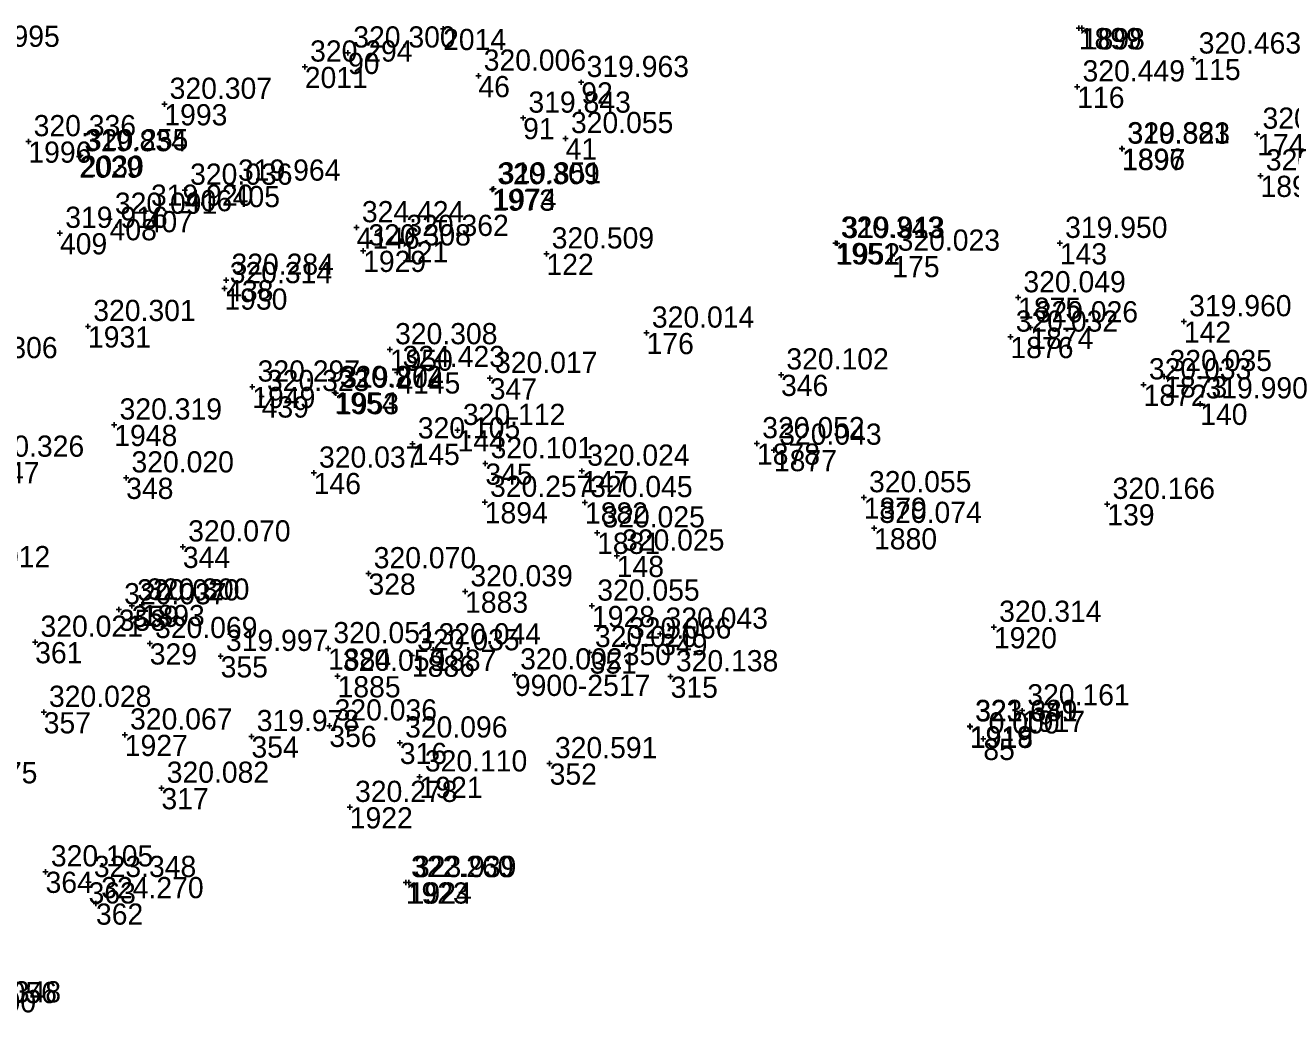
# Model space of a CAD drawing. Extents: x -829398 to -819400, y -1074439 to -1067977.
# Drawn here: x -821575.9 to -821504.3, y -1070310.2 to -1070254.3 of the extents above; entities that cross this region are included whole.
import ezdxf

# ---------------------------------------------------------------- set-up
doc = ezdxf.new("R2010")
doc.units = 0
for name, color, linetype in [('Vrstva 60', 7, 'Continuous'), ('Vrstva 61', 7, 'Continuous'), ('Čísla bodů_doměření_2012', 7, 'Continuous')]:
    doc.layers.add(name, color=color, linetype=linetype)

# ---------------------------------------------------------------- blocks, each defined once
blk = doc.blocks.new('BOD')
at = {"layer": 'Čísla bodů_doměření_2012'}
for p, q in [((-0.15, 0), (0.15, 0)), ((0, -0.15), (0, 0.15))]:
    blk.add_line(p, q, dxfattribs=at)

msp = doc.modelspace()

# ---------------------------------------------------------------- block references
at = {"layer": 'Vrstva 60'}
for p in [(-821552.28, -1070254.46), (-821552.28, -1070254.46), (-821552.28, -1070254.46), (-821552.28, -1070254.46), (-821516.274, -1070254.412), (-821516.274, -1070254.412), (-821516.274, -1070254.412), (-821516.274, -1070254.412), (-821516.102, -1070254.426), (-821516.102, -1070254.426), (-821516.102, -1070254.426), (-821516.102, -1070254.426), (-821557.667, -1070255.816), (-821557.667, -1070255.816), (-821557.667, -1070255.816), (-821557.667, -1070255.816), (-821509.78, -1070256.158), (-821509.78, -1070256.158), (-821509.78, -1070256.158), (-821509.78, -1070256.158), (-821560.112, -1070256.613), (-821560.112, -1070256.613), (-821560.112, -1070256.613), (-821560.112, -1070256.613), (-821550.279, -1070257.127), (-821550.279, -1070257.127), (-821550.279, -1070257.127), (-821550.279, -1070257.127), (-821544.451, -1070257.486), (-821544.451, -1070257.486), (-821544.451, -1070257.486), (-821544.451, -1070257.486), (-821516.36, -1070257.737), (-821516.36, -1070257.737), (-821516.36, -1070257.737), (-821516.36, -1070257.737), (-821568.067, -1070258.723), (-821568.067, -1070258.723), (-821568.067, -1070258.723), (-821568.067, -1070258.723), (-821547.747, -1070259.506), (-821547.747, -1070259.506), (-821547.747, -1070259.506), (-821547.747, -1070259.506), (-821506.167, -1070260.413), (-821506.167, -1070260.413), (-821506.167, -1070260.413), (-821506.167, -1070260.413), (-821575.77, -1070260.838), (-821575.77, -1070260.838), (-821575.77, -1070260.838), (-821575.77, -1070260.838), (-821545.338, -1070260.661), (-821545.338, -1070260.661), (-821545.338, -1070260.661), (-821545.338, -1070260.661), (-821513.827, -1070261.24), (-821513.827, -1070261.24), (-821513.827, -1070261.24), (-821513.827, -1070261.24), (-821513.807, -1070261.261), (-821513.807, -1070261.261), (-821513.807, -1070261.261), (-821513.807, -1070261.261), (-821572.896, -1070261.688), (-821572.896, -1070261.688), (-821572.896, -1070261.688), (-821572.896, -1070261.688), (-821572.809, -1070261.637), (-821572.809, -1070261.637), (-821572.809, -1070261.637), (-821572.809, -1070261.637), (-821505.979, -1070262.777), (-821505.979, -1070262.777), (-821505.979, -1070262.777), (-821505.979, -1070262.777), (-821564.195, -1070263.354), (-821564.195, -1070263.354), (-821564.195, -1070263.354), (-821564.195, -1070263.354), (-821566.91, -1070263.586), (-821566.91, -1070263.586), (-821566.91, -1070263.586), (-821566.91, -1070263.586), (-821549.508, -1070263.556), (-821549.508, -1070263.556), (-821549.508, -1070263.556), (-821549.508, -1070263.556), (-821549.424, -1070263.513), (-821549.424, -1070263.513), (-821549.424, -1070263.513), (-821549.424, -1070263.513), (-821569.124, -1070264.776), (-821569.124, -1070264.776), (-821569.124, -1070264.776), (-821569.124, -1070264.776), (-821571.17, -1070265.231), (-821571.17, -1070265.231), (-821571.17, -1070265.231), (-821571.17, -1070265.231), (-821573.98, -1070266.028), (-821573.98, -1070266.028), (-821573.98, -1070266.028), (-821573.98, -1070266.028), (-821557.178, -1070265.71), (-821557.178, -1070265.71), (-821557.178, -1070265.71), (-821556.808, -1070267.024), (-821556.808, -1070267.024), (-821556.808, -1070267.024), (-821556.808, -1070267.024), (-821554.659, -1070266.486), (-821554.659, -1070266.486), (-821554.659, -1070266.486), (-821554.659, -1070266.486), (-821530.053, -1070266.585), (-821530.053, -1070266.585), (-821530.053, -1070266.585), (-821530.053, -1070266.585), (-821529.963, -1070266.604), (-821529.963, -1070266.604), (-821529.963, -1070266.604), (-821529.963, -1070266.604), (-821517.348, -1070266.598), (-821517.348, -1070266.598), (-821517.348, -1070266.598), (-821517.348, -1070266.598), (-821546.427, -1070267.195), (-821546.427, -1070267.195), (-821546.427, -1070267.195), (-821546.427, -1070267.195), (-821526.834, -1070267.32), (-821526.834, -1070267.32), (-821526.834, -1070267.32), (-821526.834, -1070267.32), (-821564.666, -1070269.159), (-821564.666, -1070269.159), (-821564.666, -1070269.159), (-821564.666, -1070269.159), (-821564.565, -1070268.684), (-821564.565, -1070268.684), (-821564.565, -1070268.684), (-821564.565, -1070268.684), (-821519.71, -1070269.676), (-821519.71, -1070269.676), (-821519.71, -1070269.676), (-821519.71, -1070269.676), (-821572.392, -1070271.303), (-821572.392, -1070271.303), (-821572.392, -1070271.303), (-821572.392, -1070271.303), (-821519.015, -1070271.378), (-821519.015, -1070271.378), (-821519.015, -1070271.378), (-821519.015, -1070271.378), (-821510.321, -1070271.032), (-821510.321, -1070271.032), (-821510.321, -1070271.032), (-821510.321, -1070271.032), (-821540.753, -1070271.677), (-821540.753, -1070271.677), (-821540.753, -1070271.677), (-821540.753, -1070271.677), (-821520.144, -1070271.904), (-821520.144, -1070271.904), (-821520.144, -1070271.904), (-821520.144, -1070271.904), (-821555.299, -1070272.618), (-821555.299, -1070272.618), (-821555.299, -1070272.618), (-821555.299, -1070272.618), (-821554.873, -1070273.909), (-821554.873, -1070273.909), (-821554.873, -1070273.909), (-821549.636, -1070274.246), (-821549.636, -1070274.246), (-821549.636, -1070274.246), (-821549.636, -1070274.246), (-821533.137, -1070274.046), (-821533.137, -1070274.046), (-821533.137, -1070274.046), (-821533.137, -1070274.046), (-821511.433, -1070274.136), (-821511.433, -1070274.136), (-821511.433, -1070274.136), (-821511.433, -1070274.136), (-821563.084, -1070274.732), (-821563.084, -1070274.732), (-821563.084, -1070274.732), (-821563.084, -1070274.732), (-821512.601, -1070274.607), (-821512.601, -1070274.607), (-821512.601, -1070274.607), (-821512.601, -1070274.607), (-821562.556, -1070275.27), (-821562.556, -1070275.27), (-821562.556, -1070275.27), (-821562.556, -1070275.27), (-821558.435, -1070275.045), (-821558.435, -1070275.045), (-821558.435, -1070275.045), (-821558.435, -1070275.045), (-821558.346, -1070275.08), (-821558.346, -1070275.08), (-821558.346, -1070275.08), (-821558.346, -1070275.08), (-821509.395, -1070275.684), (-821509.395, -1070275.684), (-821509.395, -1070275.684), (-821509.395, -1070275.684), (-821570.902, -1070276.882), (-821570.902, -1070276.882), (-821570.902, -1070276.882), (-821570.902, -1070276.882), (-821551.457, -1070277.19), (-821551.457, -1070277.19), (-821551.457, -1070277.19), (-821551.457, -1070277.19), (-821554.012, -1070277.952), (-821554.012, -1070277.952), (-821554.012, -1070277.952), (-821554.012, -1070277.952), (-821534.503, -1070277.939), (-821534.503, -1070277.939), (-821534.503, -1070277.939), (-821534.503, -1070277.939), (-821533.541, -1070278.307), (-821533.541, -1070278.307), (-821533.541, -1070278.307), (-821533.541, -1070278.307), (-821549.887, -1070279.072), (-821549.887, -1070279.072), (-821549.887, -1070279.072), (-821549.887, -1070279.072), (-821570.229, -1070279.877), (-821570.229, -1070279.877), (-821570.229, -1070279.877), (-821570.229, -1070279.877), (-821559.607, -1070279.604), (-821559.607, -1070279.604), (-821559.607, -1070279.604), (-821559.607, -1070279.604), (-821544.416, -1070279.494), (-821544.416, -1070279.494), (-821544.416, -1070279.494), (-821544.416, -1070279.494), (-821549.92, -1070281.258), (-821549.92, -1070281.258), (-821549.92, -1070281.258), (-821549.92, -1070281.258), (-821544.246, -1070281.273), (-821544.246, -1070281.273), (-821544.246, -1070281.273), (-821544.246, -1070281.273), (-821528.454, -1070280.998), (-821528.454, -1070280.998), (-821528.454, -1070280.998), (-821528.454, -1070280.998), (-821514.658, -1070281.374), (-821514.658, -1070281.374), (-821514.658, -1070281.374), (-821514.658, -1070281.374), (-821527.869, -1070282.735), (-821527.869, -1070282.735), (-821527.869, -1070282.735), (-821527.869, -1070282.735), (-821543.555, -1070282.99), (-821543.555, -1070282.99), (-821543.555, -1070282.99), (-821543.555, -1070282.99), (-821567.019, -1070283.785), (-821567.019, -1070283.785), (-821567.019, -1070283.785), (-821567.019, -1070283.785), (-821542.443, -1070284.3), (-821542.443, -1070284.3), (-821542.443, -1070284.3), (-821542.443, -1070284.3), (-821556.508, -1070285.303), (-821556.508, -1070285.303), (-821556.508, -1070285.303), (-821556.508, -1070285.303), (-821551.034, -1070286.325), (-821551.034, -1070286.325), (-821551.034, -1070286.325), (-821551.034, -1070286.325), (-821569.909, -1070287.125), (-821569.909, -1070287.125), (-821569.909, -1070287.125), (-821569.909, -1070287.125), (-821569.35, -1070287.078), (-821569.35, -1070287.078), (-821569.35, -1070287.078), (-821569.35, -1070287.078), (-821543.846, -1070287.136), (-821543.846, -1070287.136), (-821543.846, -1070287.136), (-821543.846, -1070287.136), (-821570.645, -1070287.342), (-821570.645, -1070287.342), (-821570.645, -1070287.342), (-821570.645, -1070287.342), (-821521.081, -1070288.337), (-821521.081, -1070288.337), (-821521.081, -1070288.337), (-821521.081, -1070288.337), (-821575.383, -1070289.182), (-821575.383, -1070289.182), (-821575.383, -1070289.182), (-821575.383, -1070289.182), (-821568.894, -1070289.255), (-821568.894, -1070289.255), (-821568.894, -1070289.255), (-821568.894, -1070289.255), (-821542.049, -1070289.284), (-821542.049, -1070289.284), (-821542.049, -1070289.284), (-821542.049, -1070289.284), (-821539.981, -1070288.724), (-821539.981, -1070288.724), (-821539.981, -1070288.724), (-821539.981, -1070288.724), (-821564.878, -1070289.985), (-821564.878, -1070289.985), (-821564.878, -1070289.985), (-821564.878, -1070289.985), (-821558.795, -1070289.546), (-821558.795, -1070289.546), (-821558.795, -1070289.546), (-821558.795, -1070289.546), (-821554.045, -1070289.947), (-821554.045, -1070289.947), (-821554.045, -1070289.947), (-821554.045, -1070289.947), (-821552.835, -1070289.612), (-821552.835, -1070289.612), (-821552.835, -1070289.612), (-821552.835, -1070289.612), (-821543.98, -1070289.767), (-821543.98, -1070289.767), (-821543.98, -1070289.767), (-821543.98, -1070289.767), (-821558.255, -1070291.112), (-821558.255, -1070291.112), (-821558.255, -1070291.112), (-821558.255, -1070291.112), (-821548.215, -1070291.032), (-821548.215, -1070291.032), (-821548.215, -1070291.032), (-821539.392, -1070291.137), (-821539.392, -1070291.137), (-821539.392, -1070291.137), (-821539.392, -1070291.137), (-821574.902, -1070293.152), (-821574.902, -1070293.152), (-821574.902, -1070293.152), (-821574.902, -1070293.152), (-821519.488, -1070293.065), (-821519.488, -1070293.065), (-821519.488, -1070293.065), (-821519.488, -1070293.065), (-821558.722, -1070293.922), (-821558.722, -1070293.922), (-821558.722, -1070293.922), (-821558.722, -1070293.922), (-821522.45, -1070293.95), (-821522.45, -1070293.95), (-821522.45, -1070293.95), (-821522.45, -1070293.95), (-821522.432, -1070293.976), (-821522.432, -1070293.976), (-821522.432, -1070293.976), (-821522.432, -1070293.976), (-821570.309, -1070294.434), (-821570.309, -1070294.434), (-821570.309, -1070294.434), (-821570.309, -1070294.434), (-821563.135, -1070294.525), (-821563.135, -1070294.525), (-821563.135, -1070294.525), (-821563.135, -1070294.525), (-821554.732, -1070294.887), (-821554.732, -1070294.887), (-821554.732, -1070294.887), (-821554.732, -1070294.887), (-821521.68, -1070294.66), (-821521.68, -1070294.66), (-821521.68, -1070294.66), (-821546.244, -1070296.057), (-821546.244, -1070296.057), (-821546.244, -1070296.057), (-821546.244, -1070296.057), (-821553.611, -1070296.809), (-821553.611, -1070296.809), (-821553.611, -1070296.809), (-821553.611, -1070296.809), (-821568.233, -1070297.449), (-821568.233, -1070297.449), (-821568.233, -1070297.449), (-821568.233, -1070297.449), (-821557.566, -1070298.534), (-821557.566, -1070298.534), (-821557.566, -1070298.534), (-821557.566, -1070298.534), (-821574.795, -1070302.184), (-821574.795, -1070302.184), (-821574.795, -1070302.184), (-821574.795, -1070302.184), (-821572.361, -1070302.786), (-821572.361, -1070302.786), (-821572.361, -1070302.786), (-821572.361, -1070302.786), (-821554.396, -1070302.79), (-821554.396, -1070302.79), (-821554.396, -1070302.79), (-821554.396, -1070302.79), (-821554.229, -1070302.791), (-821554.229, -1070302.791), (-821554.229, -1070302.791), (-821554.229, -1070302.791), (-821571.941, -1070303.984), (-821571.941, -1070303.984), (-821571.941, -1070303.984), (-821571.941, -1070303.984)]:
    msp.add_blockref('BOD', p, dxfattribs=at)

# ---------------------------------------------------------------- texts
for s, p in [('1995', (-821577.561, -1070255.476)), ('2014', (-821552.28, -1070255.66)), ('1899', (-821516.274, -1070255.612)), ('1898', (-821516.102, -1070255.626)), ('90', (-821557.667, -1070257.016)), ('115', (-821509.78, -1070257.358)), ('115', (-821509.78, -1070257.358)), ('2011', (-821560.112, -1070257.813)), ('46', (-821550.279, -1070258.327)), ('92', (-821544.451, -1070258.686)), ('116', (-821516.36, -1070258.937)), ('116', (-821516.36, -1070258.937)), ('1993', (-821568.067, -1070259.923)), ('91', (-821547.747, -1070260.706)), ('174', (-821506.167, -1070261.613)), ('174', (-821506.167, -1070261.613)), ('1996', (-821575.77, -1070262.038)), ('41', (-821545.338, -1070261.861)), ('2029', (-821572.896, -1070262.888)), ('2030', (-821572.809, -1070262.837)), ('1896', (-821513.827, -1070262.44)), ('1897', (-821513.807, -1070262.461)), ('405', (-821564.195, -1070264.554)), ('405', (-821564.195, -1070264.554)), ('1895', (-821505.979, -1070263.977)), ('406', (-821566.91, -1070264.786)), ('406', (-821566.91, -1070264.786)), ('1973', (-821549.508, -1070264.756)), ('1974', (-821549.424, -1070264.713)), ('407', (-821569.124, -1070265.976)), ('407', (-821569.124, -1070265.976)), ('408', (-821571.17, -1070266.431)), ('408', (-821571.17, -1070266.431)), ('409', (-821573.98, -1070267.228)), ('409', (-821573.98, -1070267.228)), ('4146', (-821557.178, -1070266.91)), ('121', (-821554.659, -1070267.686)), ('121', (-821554.659, -1070267.686)), ('1951', (-821530.053, -1070267.785)), ('1952', (-821529.963, -1070267.804)), ('143', (-821517.348, -1070267.798)), ('143', (-821517.348, -1070267.798)), ('1929', (-821556.808, -1070268.224)), ('122', (-821546.427, -1070268.395)), ('122', (-821546.427, -1070268.395)), ('175', (-821526.834, -1070268.52)), ('175', (-821526.834, -1070268.52)), ('438', (-821564.565, -1070269.884)), ('438', (-821564.565, -1070269.884)), ('1930', (-821564.666, -1070270.359)), ('1875', (-821519.71, -1070270.876)), ('142', (-821510.321, -1070272.232)), ('142', (-821510.321, -1070272.232)), ('1931', (-821572.392, -1070272.503)), ('176', (-821540.753, -1070272.877)), ('176', (-821540.753, -1070272.877)), ('1876', (-821520.144, -1070273.104)), ('1874', (-821519.015, -1070272.578)), ('1950', (-821555.299, -1070273.818)), ('4145', (-821554.873, -1070275.109)), ('346', (-821533.137, -1070275.246)), ('346', (-821533.137, -1070275.246)), ('1949', (-821563.084, -1070275.932)), ('347', (-821549.636, -1070275.446)), ('347', (-821549.636, -1070275.446)), ('1872', (-821512.601, -1070275.807)), ('1873', (-821511.433, -1070275.336)), ('439', (-821562.556, -1070276.47)), ('439', (-821562.556, -1070276.47)), ('1954', (-821558.435, -1070276.245)), ('1953', (-821558.346, -1070276.28)), ('140', (-821509.395, -1070276.884)), ('140', (-821509.395, -1070276.884)), ('1948', (-821570.902, -1070278.082)), ('144', (-821551.457, -1070278.39)), ('144', (-821551.457, -1070278.39)), ('145', (-821554.012, -1070279.152)), ('145', (-821554.012, -1070279.152)), ('1878', (-821534.503, -1070279.139)), ('1877', (-821533.541, -1070279.507)), ('1947', (-821578.708, -1070280.187)), ('345', (-821549.887, -1070280.272)), ('345', (-821549.887, -1070280.272)), ('146', (-821559.607, -1070280.804)), ('146', (-821559.607, -1070280.804)), ('147', (-821544.416, -1070280.694)), ('147', (-821544.416, -1070280.694)), ('348', (-821570.229, -1070281.077)), ('348', (-821570.229, -1070281.077)), ('1894', (-821549.92, -1070282.458)), ('1882', (-821544.246, -1070282.473)), ('1879', (-821528.454, -1070282.198)), ('139', (-821514.658, -1070282.574)), ('139', (-821514.658, -1070282.574)), ('1881', (-821543.555, -1070284.19)), ('1880', (-821527.869, -1070283.935)), ('344', (-821567.019, -1070284.985)), ('344', (-821567.019, -1070284.985)), ('148', (-821542.443, -1070285.5)), ('148', (-821542.443, -1070285.5)), ('328', (-821556.508, -1070286.503)), ('328', (-821556.508, -1070286.503)), ('1883', (-821551.034, -1070287.525)), ('358', (-821570.645, -1070288.542)), ('358', (-821570.645, -1070288.542)), ('359', (-821569.909, -1070288.325)), ('359', (-821569.909, -1070288.325)), ('1893', (-821569.35, -1070288.278)), ('1928', (-821543.846, -1070288.336)), ('1920', (-821521.081, -1070289.537)), ('349', (-821539.981, -1070289.924)), ('349', (-821539.981, -1070289.924)), ('361', (-821575.383, -1070290.382)), ('361', (-821575.383, -1070290.382)), ('329', (-821568.894, -1070290.455)), ('329', (-821568.894, -1070290.455)), ('1884', (-821558.795, -1070290.746)), ('1887', (-821552.835, -1070290.812)), ('351', (-821543.98, -1070290.967)), ('351', (-821543.98, -1070290.967)), ('350', (-821542.049, -1070290.484)), ('350', (-821542.049, -1070290.484)), ('355', (-821564.878, -1070291.185)), ('355', (-821564.878, -1070291.185)), ('1886', (-821554.045, -1070291.147)), ('1885', (-821558.255, -1070292.312)), ('9900-2517', (-821548.215, -1070292.232)), ('315', (-821539.392, -1070292.337)), ('315', (-821539.392, -1070292.337)), ('357', (-821574.902, -1070294.352)), ('357', (-821574.902, -1070294.352)), ('1917', (-821519.488, -1070294.265)), ('356', (-821558.722, -1070295.122)), ('356', (-821558.722, -1070295.122)), ('1919', (-821522.45, -1070295.15)), ('1918', (-821522.432, -1070295.176)), ('1927', (-821570.309, -1070295.634)), ('354', (-821563.135, -1070295.725)), ('354', (-821563.135, -1070295.725)), ('316', (-821554.732, -1070296.087)), ('316', (-821554.732, -1070296.087)), ('85', (-821521.68, -1070295.86)), ('352', (-821546.244, -1070297.257)), ('352', (-821546.244, -1070297.257)), ('1921', (-821553.611, -1070298.009)), ('317', (-821568.233, -1070298.649)), ('317', (-821568.233, -1070298.649)), ('1922', (-821557.566, -1070299.734)), ('364', (-821574.795, -1070303.384)), ('364', (-821574.795, -1070303.384)), ('363', (-821572.361, -1070303.986)), ('363', (-821572.361, -1070303.986)), ('1923', (-821554.396, -1070303.99)), ('1924', (-821554.229, -1070303.991)), ('362', (-821571.941, -1070305.184)), ('362', (-821571.941, -1070305.184))]:
    msp.add_text(s, height=1.2, dxfattribs=at).set_placement(p)
at = {"layer": 'Vrstva 61'}
for s, p in [('320.300', (-821557.367, -1070255.516)), ('320.463', (-821509.48, -1070255.858)), ('320.294', (-821559.812, -1070256.313)), ('320.006', (-821549.979, -1070256.827)), ('319.963', (-821544.151, -1070257.186)), ('320.449', (-821516.06, -1070257.437)), ('320.307', (-821567.767, -1070258.423)), ('319.843', (-821547.447, -1070259.206)), ('320.026', (-821505.867, -1070260.113)), ('320.336', (-821575.47, -1070260.538)), ('320.055', (-821545.038, -1070260.361)), ('319.881', (-821513.527, -1070260.94)), ('320.323', (-821513.507, -1070260.961)), ('319.834', (-821572.596, -1070261.388)), ('320.255', (-821572.509, -1070261.337)), ('319.964', (-821563.895, -1070263.054)), ('320.131', (-821505.679, -1070262.477)), ('320.036', (-821566.61, -1070263.286)), ('320.309', (-821549.208, -1070263.256)), ('319.851', (-821549.124, -1070263.213)), ('319.920', (-821568.824, -1070264.476)), ('320.091', (-821570.87, -1070264.931)), ('319.916', (-821573.68, -1070265.728)), ('324.424', (-821556.878, -1070265.41)), ('320.308', (-821556.508, -1070266.724)), ('320.362', (-821554.359, -1070266.186)), ('320.343', (-821529.753, -1070266.285)), ('319.913', (-821529.663, -1070266.304)), ('319.950', (-821517.048, -1070266.298)), ('320.509', (-821546.127, -1070266.895)), ('320.023', (-821526.534, -1070267.02)), ('320.314', (-821564.366, -1070268.859)), ('320.284', (-821564.265, -1070268.384)), ('320.049', (-821519.41, -1070269.376)), ('320.301', (-821572.092, -1070271.003)), ('319.960', (-821510.021, -1070270.732)), ('320.014', (-821540.453, -1070271.377)), ('320.032', (-821519.844, -1070271.604)), ('320.026', (-821518.715, -1070271.078)), ('320.308', (-821554.999, -1070272.318)), ('320.306', (-821579.913, -1070273.107)), ('324.423', (-821554.573, -1070273.609)), ('320.102', (-821532.837, -1070273.746)), ('320.035', (-821511.133, -1070273.836)), ('320.297', (-821562.784, -1070274.432)), ('320.017', (-821549.336, -1070273.946)), ('320.033', (-821512.301, -1070274.307)), ('320.323', (-821562.256, -1070274.97)), ('320.272', (-821558.135, -1070274.745)), ('319.804', (-821558.046, -1070274.78)), ('319.990', (-821509.095, -1070275.384)), ('320.319', (-821570.602, -1070276.582)), ('320.112', (-821551.157, -1070276.89)), ('320.105', (-821553.712, -1070277.652)), ('320.052', (-821534.203, -1070277.639)), ('320.043', (-821533.241, -1070278.007)), ('320.326', (-821578.408, -1070278.687)), ('320.101', (-821549.587, -1070278.772)), ('320.020', (-821569.929, -1070279.577)), ('320.037', (-821559.307, -1070279.304)), ('320.024', (-821544.116, -1070279.194)), ('320.257', (-821549.62, -1070280.958)), ('320.045', (-821543.946, -1070280.973)), ('320.055', (-821528.154, -1070280.698)), ('320.166', (-821514.358, -1070281.074)), ('320.074', (-821527.569, -1070282.435)), ('320.025', (-821543.255, -1070282.69)), ('320.070', (-821566.719, -1070283.485)), ('320.025', (-821542.143, -1070284)), ('320.012', (-821580.334, -1070284.942)), ('320.070', (-821556.208, -1070285.003)), ('320.039', (-821550.734, -1070286.025)), ('320.300', (-821569.05, -1070286.778)), ('320.037', (-821570.345, -1070287.042)), ('320.020', (-821569.609, -1070286.825)), ('320.055', (-821543.546, -1070286.836)), ('320.314', (-821520.781, -1070288.037)), ('320.021', (-821575.083, -1070288.882)), ('320.043', (-821539.681, -1070288.424)), ('320.069', (-821568.594, -1070288.955)), ('320.051', (-821558.495, -1070289.246)), ('320.035', (-821553.745, -1070289.647)), ('320.044', (-821552.535, -1070289.312)), ('320.020', (-821543.68, -1070289.467)), ('320.066', (-821541.749, -1070288.984)), ('319.997', (-821564.578, -1070289.685)), ('320.059', (-821557.955, -1070290.812)), ('320.002', (-821547.915, -1070290.732)), ('320.138', (-821539.092, -1070290.837)), ('320.028', (-821574.602, -1070292.852)), ('320.161', (-821519.188, -1070292.765)), ('320.036', (-821558.422, -1070293.622)), ('323.689', (-821522.15, -1070293.65)), ('321.341', (-821522.132, -1070293.676)), ('320.067', (-821570.009, -1070294.134)), ('319.978', (-821562.835, -1070294.225)), ('320.096', (-821554.432, -1070294.587)), ('0.000', (-821521.38, -1070294.36)), ('320.591', (-821545.944, -1070295.757)), ('320.110', (-821553.311, -1070296.509)), ('320.075', (-821581.058, -1070297.18)), ('320.082', (-821567.933, -1070297.149)), ('320.278', (-821557.266, -1070298.234)), ('320.105', (-821574.495, -1070301.884)), ('323.348', (-821572.061, -1070302.486)), ('322.260', (-821554.096, -1070302.49)), ('323.939', (-821553.929, -1070302.491)), ('324.270', (-821571.641, -1070303.684)), ('324.056', (-821579.955, -1070309.627)), ('322.348', (-821579.72, -1070309.584)), ('0.000', (-821579.35, -1070310.15))]:
    msp.add_text(s, height=1.2, dxfattribs=at).set_placement(p)

doc.saveas('drawing.dxf')
